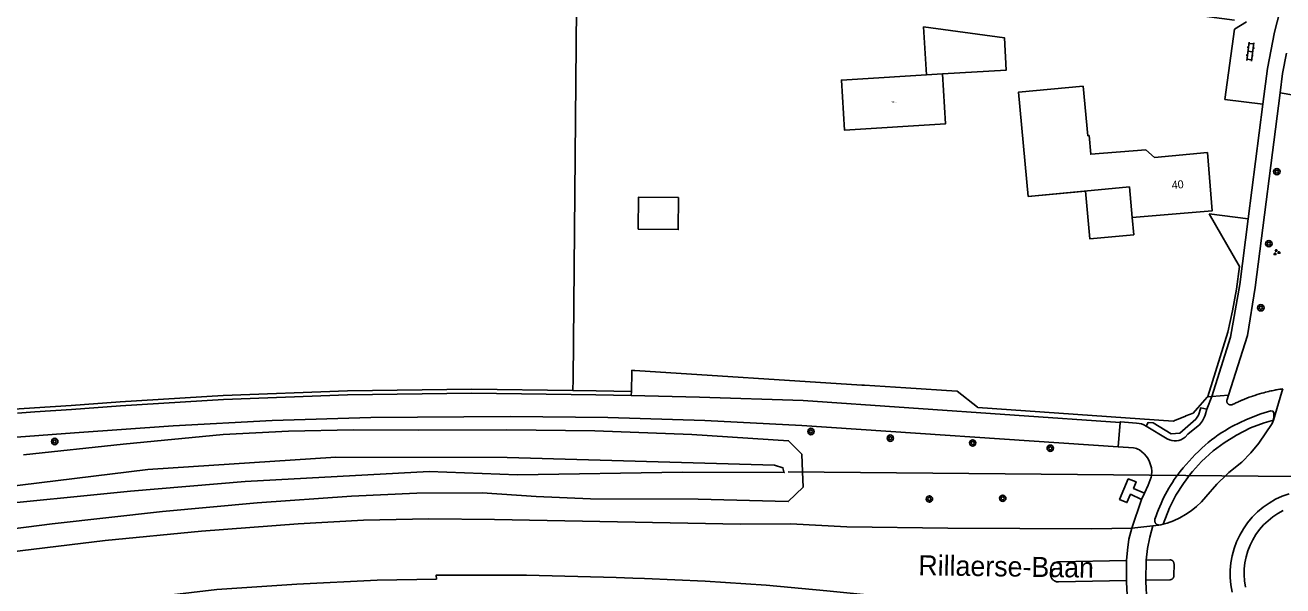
# Model space of a CAD drawing. Extents: x 132994 to 136000, y 393499 to 395512.
# Drawn here: x 133715.7 to 133872.7, y 393613.3 to 393683.3 of the extents above; entities that cross this region are included whole.
import ezdxf

# ---------------------------------------------------------------- set-up
doc = ezdxf.new("R2010")
doc.units = 0
for name, color, linetype in [('gg-afsc-hekwerk', 7, 'Continuous'), ('gg-anno-huisnummerreeks BGT', 7, 'Continuous'), ('gg-anno-openbare ruimte label', 7, 'Continuous'), ('gg-bbg-luifel en loopbrug', 7, 'Continuous'), ('gg-bbg-overig bouwwerk', 7, 'Continuous'), ('gg-knt-verharding', 7, 'Continuous'), ('gg-kwrk-duiker nz buis', 7, 'Continuous'), ('gt-grn-vlakafsluiter', 7, 'Continuous'), ('gt-grn-weggrens', 7, 'Continuous'), ('gt-symb-boom', 7, 'Continuous'), ('gt-symb-groenvak', 7, 'Continuous'), ('gt-symb-klinker verharding', 7, 'Continuous'), ('gx-grn-BAG pand plantopografie verbouwing', 7, 'Continuous'), ('gx-grn-maaiveld', 7, 'Continuous'), ('kenmerkpunt-x pandkandidaat', 7, 'Continuous')]:
    doc.layers.add(name, color=color, linetype=linetype)

# ---------------------------------------------------------------- blocks, each defined once
blk = doc.blocks.new('gt0-KL1')
at = {"layer": 'gt-symb-klinker verharding'}
for p, q in [((-1.15, 0.3), (1.15, 0.3)), ((-1, -0.3), (-1, 0.3)), ((-0.5, 0.3), (-0.5, 0.45)), ((0, -0.3), (0, 0.3)), ((0.5, 0.3), (0.5, 0.45)), ((1, -0.3), (1, 0.3)), ((-1.15, -0.3), (1.15, -0.3)), ((-0.5, -0.45), (-0.5, -0.3)), ((0.5, -0.45), (0.5, -0.3))]:
    blk.add_line(p, q, dxfattribs=at)
blk = doc.blocks.new('gt0-GRVAK')
at = {"layer": 'gt-symb-groenvak'}
for p, q in [((-0.11, 0.19), (-0.23, 0.24)), ((-0.18, 0.15), (0.09, 0.15)), ((-0.09, 0.21), (-0.16, 0.32)), ((-0.05, 0.21), (-0.05, 0.39)), ((0, 0.21), (0.06, 0.32)), ((0.01, 0.19), (0.13, 0.24)), ((0.26, -0.05), (0.2, 0.06)), ((0.3, -0.05), (0.3, 0.13)), ((0.35, -0.05), (0.41, 0.06)), ((-0.25, -0.23), (-0.36, -0.18)), ((-0.32, -0.26), (-0.05, -0.26)), ((-0.23, -0.21), (-0.29, -0.1)), ((-0.18, -0.2), (-0.18, -0.02)), ((-0.14, -0.21), (-0.07, -0.1)), ((-0.12, -0.23), (0, -0.18)), ((0.24, -0.07), (0.12, -0.02)), ((0.17, -0.11), (0.44, -0.11)), ((0.37, -0.07), (0.49, -0.02))]:
    blk.add_line(p, q, dxfattribs=at)
blk = doc.blocks.new('gt0-BOOM')
at = {"layer": 'gt-symb-boom'}
for radius in [0.4, 0.2]:
    blk.add_circle((0, 0), radius, dxfattribs=at)

msp = doc.modelspace()

# ---------------------------------------------------------------- linework, layer by layer
at = {"layer": 'gg-afsc-hekwerk'}
msp.add_lwpolyline([(133863.55, 393659.73), (133867.34, 393653.17), (133866.94, 393650.34), (133866.45, 393647.62), (133865.86, 393644.95), (133863.39, 393636.92), (133863.36, 393636.89)], dxfattribs=at)
msp.add_lwpolyline([(133863.55, 393659.73), (133867.34, 393653.17), (133866.94, 393650.34), (133866.45, 393647.62), (133865.86, 393644.95), (133863.39, 393636.92), (133863.36, 393636.89)], dxfattribs=at)
at = {"layer": 'gg-bbg-luifel en loopbrug'}
msp.add_lwpolyline([(133830.23, 393677.2), (133838.21, 393677.68), (133837.97, 393681.72), (133827.87, 393683.08), (133828.23, 393677.08), (133830.23, 393677.2)], dxfattribs=at)
at = {"layer": 'gg-bbg-overig bouwwerk'}
msp.add_lwpolyline([(133792.23, 393657.8), (133797.23, 393657.76), (133797.26, 393661.76), (133792.26, 393661.8), (133792.23, 393657.8)], dxfattribs=at)
at = {"layer": 'gg-knt-verharding'}
for p, q in [((133866.7, 393682.8), (133868.19, 393683.72)), ((133865.49, 393674), (133870.26, 393673.42)), ((133870.26, 393673.42), (133868.42, 393659.1)), ((133865.95, 393637.06), (133865.79, 393636.54))]:
    msp.add_line(p, q, dxfattribs=at)
for points in [[(133872.74, 393686.51), (133871.71, 393682.4), (133870.83, 393677.88), (133870.26, 393673.42)], [(133873.22, 393679.79), (133872.72, 393677.27), (133872.43, 393674.84)], [(133872.43, 393674.84), (133869.29, 393650.52), (133868.32, 393644.53), (133865.95, 393637.06)], [(133876.87, 393671.84), (133875.82, 393674.27), (133872.43, 393674.84)], [(133868.42, 393659.1), (133867.36, 393650.91), (133866.23, 393644.34), (133863.88, 393636.92)], [(133786.95, 393637.14), (133771.44, 393637.31), (133755.93, 393637.11), (133740.42, 393636.53)]]:
    msp.add_lwpolyline(points, dxfattribs=at)
at = {"layer": 'gg-kwrk-duiker nz buis'}
msp.add_lwpolyline([(133810.97, 393627.5), (133892.22, 393626.76), (134000.13, 393673.32), (134128.53, 393769.46), (134145.44, 393775.09)], dxfattribs=at)
at = {"layer": 'gt-grn-vlakafsluiter'}
for p, q in [((133863.55, 393659.73), (133868.42, 393659.1)), ((133863.88, 393636.92), (133865.95, 393637.06))]:
    msp.add_line(p, q, dxfattribs=at)
at = {"layer": 'gt-grn-weggrens'}
msp.add_line((133865.49, 393674), (133866.7, 393682.8), dxfattribs=at)
at = {"layer": 'gx-grn-BAG pand plantopografie verbouwing'}
for p in [(133840.92, 393661.91), (133853.93, 393659.27)]:
    msp.add_line(p, (133853.61, 393663.09), dxfattribs=at)
at = {"layer": 'gx-grn-maaiveld'}
for p, q in [((133786.95, 393637.14), (133791.37, 393637.04)), ((133791.37, 393637.04), (133791.38, 393637.54)), ((133863.27, 393635.32), (133863.88, 393636.92)), ((133863.27, 393635.32), (133863.05, 393634.58)), ((133852.18, 393630.63), (133852.44, 393633.68)), ((133855.68, 393633.22), (133858.31, 393631.62)), ((133854.09, 393630.49), (133852.18, 393630.63)), ((133855.11, 393624.06), (133855.47, 393624.84)), ((133853.88, 393620.46), (133855.11, 393624.06)), ((133853.88, 393620.46), (133856.51, 393620.77)), ((133857.26, 393620.86), (133856.51, 393620.77)), ((133853.22, 393613.92), (133853.23, 393616.41)), ((133855.69, 393616.47), (133855.65, 393613.97))]:
    msp.add_line(p, q, dxfattribs=at)
for points in [[(133866.7, 393683.92), (133784.62, 393694.78), (133784.09, 393639.07), (133784.08, 393637.67)], [(133830.23, 393677.2), (133830.61, 393670.96), (133817.99, 393670.19), (133817.61, 393676.43), (133830.23, 393677.2)], [(133840.92, 393661.91), (133839.71, 393674.91), (133847.82, 393675.66)], [(133853.93, 393659.27), (133863.93, 393660.11), (133863.32, 393667.37), (133856.72, 393666.78), (133855.63, 393667.71), (133848.75, 393667.17), (133848.54, 393669.5), (133848.4, 393669.48), (133847.82, 393675.66)], [(133840.92, 393661.91), (133848.1, 393662.58), (133848.65, 393656.6), (133854.13, 393657.11), (133853.93, 393659.27)], [(133791.38, 393637.54), (133791.39, 393637.93), (133791.4, 393638.13), (133791.4, 393638.25), (133791.42, 393639.25), (133791.43, 393639.59), (133791.43, 393639.63), (133791.43, 393639.67), (133791.44, 393640.19)], [(133863.36, 393636.89), (133863.29, 393636.81), (133862.11, 393635.49), (133862.07, 393635.44), (133862.07, 393635.44), (133861.54, 393634.84), (133860.65, 393634.48), (133860.62, 393634.47), (133860.6, 393634.46), (133860.58, 393634.45), (133859.48, 393634.01), (133859.23, 393633.91), (133859.21, 393633.9), (133859.17, 393633.89), (133859.05, 393633.84), (133834.66, 393635.54), (133834.62, 393635.57), (133832.08, 393637.58), (133832.04, 393637.58), (133825.64, 393637.99), (133820.49, 393638.32), (133820.17, 393638.34), (133791.79, 393640.17), (133791.65, 393640.18), (133791.44, 393640.19)], [(133784.08, 393637.67), (133771.44, 393637.81), (133755.91, 393637.61), (133740.4, 393637.03), (133727.52, 393636.25), (133721.39, 393635.81), (133716.83, 393635.48), (133710.39, 393635.09)], [(133791.38, 393637.54), (133786.96, 393637.64), (133784.08, 393637.67)], [(133791.37, 393637.04), (133799.89, 393636.84), (133812.83, 393636.42), (133852.44, 393633.68)], [(133863.36, 393636.89), (133863.42, 393636.89), (133863.83, 393636.92), (133863.84, 393636.92), (133863.84, 393636.92), (133863.88, 393636.92)], [(133866.46, 393635.91), (133866.56, 393635.96), (133866.66, 393636.01), (133866.76, 393636.06), (133866.86, 393636.11), (133866.99, 393636.17), (133867.12, 393636.22), (133867.24, 393636.28), (133867.37, 393636.34), (133867.63, 393636.45), (133867.65, 393636.46), (133867.66, 393636.46), (133867.68, 393636.47), (133867.97, 393636.59), (133868.27, 393636.71), (133868.56, 393636.82), (133868.86, 393636.93), (133868.88, 393636.93), (133868.89, 393636.93), (133868.9, 393636.94), (133868.91, 393636.94), (133868.94, 393636.95), (133869.24, 393637.05), (133869.53, 393637.15), (133869.83, 393637.24), (133870.13, 393637.33), (133870.15, 393637.33), (133870.16, 393637.33), (133870.17, 393637.34), (133870.37, 393637.39), (133870.57, 393637.44), (133870.77, 393637.49), (133870.97, 393637.54), (133870.99, 393637.55), (133871.01, 393637.55), (133871.02, 393637.55), (133871.02, 393637.55), (133871.06, 393637.56), (133871.1, 393637.57), (133871.26, 393637.61), (133871.43, 393637.64), (133871.59, 393637.68), (133871.75, 393637.71), (133871.87, 393637.73), (133871.88, 393637.74), (133871.9, 393637.74), (133871.93, 393637.74), (133871.96, 393637.75), (133872.16, 393637.79), (133872.36, 393637.82), (133872.56, 393637.85), (133872.76, 393637.88)], [(133872.76, 393637.88), (133872.64, 393637.5), (133871.59, 393633.97)], [(133714.7, 393634.83), (133716.86, 393634.99), (133721.43, 393635.31), (133727.56, 393635.75), (133740.42, 393636.53)], [(133855.68, 393633.22), (133855.93, 393633.68), (133856.54, 393633.62), (133858.8, 393632.23), (133859.87, 393632.33), (133861.9, 393634.09), (133862.22, 393634.6), (133862.49, 393635.49), (133863.27, 393635.32)], [(133865.79, 393636.54), (133865.77, 393636.5), (133865.76, 393636.46), (133865.76, 393636.42), (133865.75, 393636.37), (133865.75, 393636.33), (133865.75, 393636.29), (133865.76, 393636.25), (133865.77, 393636.21), (133865.79, 393636.17), (133865.8, 393636.13), (133865.81, 393636.11), (133865.82, 393636.09), (133865.85, 393636.06), (133865.87, 393636.02), (133865.9, 393635.99), (133865.93, 393635.97), (133865.94, 393635.96), (133865.97, 393635.94), (133866.01, 393635.92), (133866.04, 393635.9), (133866.08, 393635.88), (133866.12, 393635.87), (133866.16, 393635.86), (133866.21, 393635.86), (133866.25, 393635.86), (133866.29, 393635.86), (133866.33, 393635.87), (133866.37, 393635.88), (133866.4, 393635.89), (133866.41, 393635.89), (133866.45, 393635.91), (133866.46, 393635.91)], [(133852.18, 393630.63), (133812.68, 393633.28), (133800.56, 393633.93), (133788.43, 393634.3), (133776.29, 393634.4), (133758.85, 393634.29), (133746.49, 393633.9), (133734.15, 393633.27), (133721.81, 393632.39), (133704.52, 393631.07), (133693.37, 393629.92), (133686.87, 393629.15), (133680.38, 393628.31), (133675.49, 393627.63), (133674.95, 393627.55), (133673.9, 393627.4)], [(133852.44, 393633.68), (133852.46, 393633.76), (133854.47, 393633.6)], [(133871.59, 393633.97), (133870.43, 393633.64), (133868.72, 393632.98), (133866.96, 393632.1), (133865.41, 393631.14), (133864.06, 393630.13), (133862.59, 393628.79), (133861.46, 393627.56), (133861.23, 393627.26), (133860.32, 393626.06), (133859.39, 393624.57), (133858.61, 393623.02), (133857.8, 393620.97)], [(133871.59, 393633.97), (133871.41, 393633.54), (133869.76, 393631.09), (133868.74, 393629.86), (133867.63, 393628.72), (133866, 393627.42), (133865.76, 393627.18), (133864.5, 393625.97), (133863.15, 393624.38), (133862.59, 393623.75), (133861.97, 393623.17), (133861.31, 393622.64), (133860.61, 393622.16), (133859.87, 393621.75), (133859.1, 393621.4), (133858.31, 393621.11), (133857.8, 393620.97)], [(133871.59, 393633.97), (133871.63, 393634.5), (133871.64, 393634.86), (133871.5, 393635.07), (133871.25, 393635.11), (133870, 393634.76), (133868.2, 393634.06), (133866.47, 393633.2)], [(133715.46, 393629.62), (133727.92, 393630.96), (133740.4, 393632.18), (133748.54, 393632.58), (133756.68, 393632.75), (133764.82, 393632.69), (133775.81, 393632.74), (133786.81, 393632.64), (133798.92, 393632.17), (133811.02, 393631.39), (133812.65, 393629.7), (133812.75, 393627.49), (133812.84, 393625.6), (133810.98, 393623.78), (133799.72, 393624.07), (133786.27, 393624.15), (133779.5, 393624.44), (133772.73, 393624.9), (133764.58, 393624.83), (133756.43, 393624.48), (133744.62, 393623.62), (133732.83, 393622.53), (133719.05, 393621.03), (133705.32, 393619.25)], [(133860.53, 393631.84), (133860.9, 393632.2), (133862.18, 393633.25)], [(133616.63, 393602.33), (133639.31, 393610.1), (133661.93, 393616.28), (133684.56, 393621.48), (133701.43, 393624.16), (133730.97, 393627.79), (133754.46, 393629.34), (133775.85, 393629.3), (133809.26, 393628.35), (133810.3, 393628.01), (133810.44, 393627.52), (133810.48, 393627.41), (133797.76, 393627.48), (133777.17, 393627.13), (133766.1, 393627.55), (133743.12, 393626.28), (133728.81, 393625.1), (133709.59, 393623.16), (133684.74, 393619.2), (133659.2, 393613.47), (133641.82, 393608.45), (133620.06, 393601.09)], [(133855.11, 393624.06), (133853.74, 393624.7), (133853.28, 393623.67), (133852.36, 393624.06), (133853.43, 393626.61), (133854.42, 393626.26), (133854.1, 393625.43), (133855.47, 393624.84)], [(133855.47, 393624.84), (133855.94, 393625.84), (133856.29, 393626.82)], [(133873.52, 393624.76), (133872.66, 393624.45), (133871.83, 393624.07), (133871.03, 393623.61), (133870.28, 393623.08), (133869.58, 393622.49), (133868.93, 393621.85), (133868.34, 393621.15), (133867.82, 393620.4), (133867.36, 393619.61), (133866.97, 393618.78), (133866.65, 393617.91), (133866.42, 393617.03), (133866.26, 393616.13), (133866.18, 393615.22), (133866.17, 393614.3), (133866.25, 393613.39), (133866.41, 393612.48)], [(133868.07, 393613.11), (133867.95, 393613.87), (133867.9, 393614.63), (133867.92, 393615.39), (133868, 393616.15), (133868.15, 393616.9), (133868.37, 393617.64), (133868.65, 393618.35), (133868.99, 393619.03), (133869.39, 393619.69), (133869.84, 393620.3), (133870.34, 393620.88), (133870.9, 393621.4), (133871.49, 393621.88), (133872.13, 393622.3), (133872.8, 393622.67)], [(133692, 393614.11), (133699.18, 393615.43), (133706.39, 393616.55), (133713.64, 393617.48), (133725.65, 393618.92), (133737.68, 393620.1), (133749.75, 393621), (133757.92, 393621.45), (133766.09, 393621.64), (133774.27, 393621.56), (133805, 393620.96), (133811.24, 393621.02), (133818.28, 393620.63), (133830.91, 393620.46), (133848.91, 393620.37), (133853.88, 393620.46)], [(133856.77, 393621.59), (133856.76, 393621.55), (133856.75, 393621.5), (133856.74, 393621.45), (133856.74, 393621.4), (133856.75, 393621.35), (133856.76, 393621.3), (133856.77, 393621.25), (133856.79, 393621.2), (133856.81, 393621.15), (133856.84, 393621.11), (133856.87, 393621.07), (133856.9, 393621.03), (133856.94, 393621), (133856.98, 393620.97), (133857.02, 393620.94), (133857.06, 393620.91), (133857.11, 393620.89), (133857.16, 393620.88), (133857.21, 393620.87), (133857.26, 393620.86)], [(133853.88, 393620.46), (133853.53, 393619.11), (133853.33, 393617.74), (133853.23, 393616.41)], [(133855.69, 393616.47), (133855.84, 393617.92), (133856.12, 393619.35), (133856.51, 393620.77)], [(133857.8, 393620.97), (133857.49, 393620.89), (133857.26, 393620.86)], [(133853.22, 393613.92), (133844.72, 393613.76), (133844.64, 393613.76), (133844.56, 393613.77), (133844.48, 393613.78), (133844.4, 393613.8), (133844.32, 393613.83), (133844.24, 393613.87), (133844.17, 393613.91), (133844.11, 393613.96), (133844.04, 393614.01), (133843.99, 393614.07), (133843.93, 393614.14), (133843.89, 393614.2), (133843.85, 393614.28), (133843.81, 393614.35), (133843.78, 393614.43), (133843.76, 393614.51), (133843.74, 393614.59), (133843.74, 393614.67), (133843.74, 393614.75), (133843.75, 393615.26), (133843.76, 393615.36), (133843.77, 393615.45), (133843.79, 393615.54), (133843.82, 393615.62), (133843.86, 393615.71), (133843.91, 393615.79), (133843.96, 393615.86), (133844.02, 393615.93), (133844.08, 393615.99), (133844.15, 393616.05), (133844.23, 393616.11), (133844.31, 393616.15), (133844.39, 393616.19), (133844.48, 393616.22), (133844.57, 393616.24), (133844.66, 393616.26), (133844.75, 393616.26), (133853.23, 393616.41)], [(133855.65, 393613.97), (133858.63, 393614.02), (133858.67, 393614.02), (133858.71, 393614.03), (133858.76, 393614.04), (133858.8, 393614.05), (133858.84, 393614.07), (133858.88, 393614.09), (133858.92, 393614.11), (133858.95, 393614.14), (133858.98, 393614.17), (133859.01, 393614.2), (133859.04, 393614.23), (133859.07, 393614.27), (133859.09, 393614.31), (133859.1, 393614.35), (133859.12, 393614.39), (133859.13, 393614.43), (133859.14, 393614.48), (133859.14, 393614.52), (133859.16, 393616.02), (133859.15, 393616.06), (133859.15, 393616.11), (133859.14, 393616.15), (133859.12, 393616.19), (133859.1, 393616.24), (133859.08, 393616.27), (133859.06, 393616.31), (133859.03, 393616.35), (133859, 393616.38), (133858.96, 393616.41), (133858.93, 393616.43), (133858.89, 393616.46), (133858.85, 393616.48), (133858.81, 393616.49), (133858.76, 393616.5), (133858.72, 393616.51), (133858.67, 393616.52), (133858.63, 393616.52), (133855.69, 393616.47)], [(133853.58, 393610.38), (133842.36, 393610.14), (133838.64, 393610.34), (133815.78, 393612.64), (133808.2, 393613.33), (133800.61, 393613.85), (133793.02, 393614.18), (133791.57, 393614.24), (133789.49, 393614.31), (133778.26, 393614.58), (133767.01, 393614.61), (133767.03, 393614.1), (133759.61, 393613.97), (133749.59, 393613.48), (133739.59, 393612.79), (133729.41, 393611.59), (133719.28, 393610.01), (133709.18, 393608.23), (133699.13, 393606.2), (133694.26, 393605.04)], [(133853.58, 393610.38), (133853.37, 393611.55), (133853.25, 393612.74), (133853.22, 393613.92)], [(133855.65, 393613.97), (133855.68, 393612.76), (133855.81, 393611.52), (133856, 393610.29)]]:
    msp.add_lwpolyline(points, dxfattribs=at)
for centre, radius, start, end in [((133860.19, 393635.5), 3, 311.5703, 342.1332), ((133854.34, 393631.03), 2.57, 58.4989, 87.1963), ((133876.11, 393615.47), 20.18, 118.5317, 130.4019), ((133853.81, 393628.5), 2.01, 59.6109, 81.9827), ((133859.26, 393633.28), 1.92, 240.2969, 311.3036), ((133885.03, 393606.87), 32.53, 132.5463, 140.4917), ((133853.09, 393627.45), 3.28, 2.7276, 58.0508), ((133853.55, 393627.5), 2.82, 346.0708, 2.1319), ((133875.9, 393615.3), 20.14, 142.4867, 161.7955)]:
    msp.add_arc(centre, radius, start, end, dxfattribs=at)

# ---------------------------------------------------------------- block references
at = {"layer": 'gt-symb-boom'}
for p in [(133872, 393665), (133871, 393656), (133870, 393648), (133813.81, 393632.54), (133823.72, 393631.71), (133719.35, 393631.29), (133834.01, 393631.11), (133843.7, 393630.45), (133828.6, 393624.11), (133837.76, 393624.2)]:
    msp.add_blockref('gt0-BOOM', p, dxfattribs=at)
at = {"layer": 'gt-symb-groenvak'}
msp.add_blockref('gt0-GRVAK', (133871.96, 393654.93), dxfattribs=at)
at = {"layer": 'gt-symb-klinker verharding', "rotation": -97.40918403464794}
msp.add_blockref('gt0-KL1', (133868.68, 393679.99), dxfattribs=at)

# ---------------------------------------------------------------- texts
at = {"layer": 'gg-anno-huisnummerreeks BGT'}
msp.add_text('40', height=1, rotation=4.8, dxfattribs=at).set_placement((133858.91, 393662.82))
at = {"layer": 'gg-anno-openbare ruimte label'}
msp.add_text('Rillaerse-Baan', height=2.5, rotation=359.2, dxfattribs=at).set_placement((133827.21, 393614.59))
at = {"layer": 'kenmerkpunt-x pandkandidaat'}
msp.add_text('PNDK', height=0.2, dxfattribs=at).set_placement((133823.73, 393673.6))

doc.saveas('drawing.dxf')
